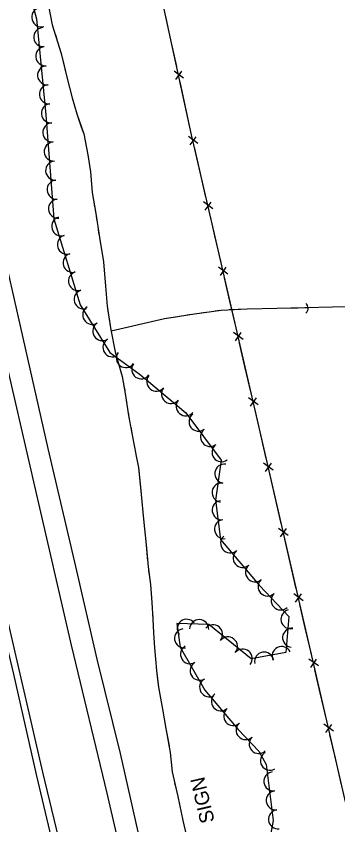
# Model space of a CAD drawing. Extents: x 353423 to 364002, y 127000 to 201942.
# Drawn here: x 360562.8 to 360697.5, y 151553.6 to 151892.4 of the extents above; entities that cross this region are included whole.
import ezdxf

# ---------------------------------------------------------------- set-up
doc = ezdxf.new("R2010")
doc.units = 0
for name, color, linetype in [('E_DTM_SlopeBottom', 7, 'Continuous'), ('E_DTM_SlopeTop', 7, 'Continuous'), ('E_FEN_Generic', 7, 'Continuous'), ('E_LAND_BrushLine', 7, 'Continuous'), ('E_STRUCT_WingWall', 7, 'Continuous')]:
    doc.layers.add(name, color=color, linetype=linetype)

msp = doc.modelspace()

# ---------------------------------------------------------------- linework, layer by layer
at = {"layer": 'E_DTM_SlopeBottom'}
for p, q in [((360632.88, 151866.43), (360628.9, 151869.4)), ((360629.66, 151865.91), (360632.18, 151869.34)), ((360638.9, 151839.03), (360634.88, 151841.95)), ((360635.68, 151838.47), (360638.16, 151841.93)), ((360645.18, 151811.67), (360641.16, 151814.59)), ((360641.96, 151811.11), (360644.44, 151814.57)), ((360651.48, 151784.32), (360647.46, 151787.23)), ((360648.27, 151783.75), (360650.74, 151787.21)), ((360657.79, 151756.96), (360653.77, 151759.88)), ((360654.57, 151756.4), (360657.05, 151759.86)), ((360664.1, 151729.61), (360660.08, 151732.52)), ((360660.88, 151729.04), (360663.36, 151732.51)), ((360670.41, 151702.25), (360666.39, 151705.17)), ((360667.19, 151701.69), (360669.67, 151705.15)), ((360676.72, 151674.9), (360672.7, 151677.81)), ((360673.5, 151674.33), (360675.98, 151677.8)), ((360683.03, 151647.54), (360679.01, 151650.46)), ((360679.81, 151646.98), (360682.29, 151650.44)), ((360689.34, 151620.19), (360685.32, 151623.1)), ((360686.12, 151619.62), (360688.6, 151623.08)), ((360695.65, 151592.83), (360691.62, 151595.75)), ((360692.43, 151592.27), (360694.91, 151595.73))]:
    msp.add_line(p, q, dxfattribs=at)
for points in [[(360845.43, 151012.05), (360808.66, 151104.5), (360792.58, 151172.18), (360774.19, 151250.2), (360766.05, 151285.42), (360749.24, 151355.17), (360738.11, 151401.2), (360722.57, 151467.45), (360717.13, 151491.88), (360644.8, 151805.49), (360636.24, 151842.77), (360574.63, 152125.86), (360566.77, 152196.23), (360556.61, 152285.38), (360548.49, 152358.58), (360536.98, 152462.94), (360526.17, 152559.34), (360516.48, 152646.15), (360505.07, 152743.21)], [(360627.58, 151882.55), (360625.45, 151892.35)], [(360630.01, 151871.4), (360627.58, 151882.55)], [(360633.55, 151855.12), (360631.42, 151864.92)], [(360635.98, 151843.97), (360633.55, 151855.12)], [(360639.7, 151827.72), (360637.45, 151837.5)], [(360642.25, 151816.61), (360639.7, 151827.72)], [(360645.98, 151800.36), (360644.8, 151805.49), (360643.73, 151810.14)], [(360648.55, 151789.25), (360645.98, 151800.36)], [(360652.29, 151773.01), (360650.04, 151782.79)], [(360654.86, 151761.89), (360652.29, 151773.01)], [(360658.6, 151745.65), (360656.35, 151755.43)], [(360661.17, 151734.54), (360658.6, 151745.65)], [(360664.91, 151718.3), (360662.66, 151728.08)], [(360667.48, 151707.18), (360664.91, 151718.3)], [(360671.22, 151690.94), (360668.97, 151700.72)], [(360673.78, 151679.83), (360671.22, 151690.94)], [(360677.53, 151663.59), (360675.27, 151673.36)], [(360680.09, 151652.47), (360677.53, 151663.59)], [(360683.84, 151636.23), (360681.58, 151646.01)], [(360686.4, 151625.12), (360683.84, 151636.23)], [(360690.15, 151608.88), (360687.89, 151618.65)], [(360692.71, 151597.76), (360690.15, 151608.88)], [(360696.46, 151581.52), (360694.2, 151591.3)], [(360699.02, 151570.41), (360696.46, 151581.52)]]:
    msp.add_lwpolyline(points, dxfattribs=at)
msp.add_arc((360682.53, 151770.08), 2.53, 307.0212, 53.2607, dxfattribs=at)
at = {"layer": 'E_DTM_SlopeTop'}
for points in [[(360618.47, 151385.03), (360608.15, 151431.1), (360592, 151500.43), (360573.89, 151575.68), (360557.82, 151645.4), (360544.68, 151702.19), (360529.94, 151764.93), (360515.08, 151830.23), (360500.36, 151897.55), (360489, 151951.71), (360477.26, 152008.33), (360462.46, 152081.21), (360442.71, 152182.5), (360433.06, 152233.89), (360423.48, 152286.33), (360411.66, 152354.82), (360397.41, 152436.95), (360388.58, 152492.51), (360378.14, 152557.08), (360368.92, 152618.66), (360361.53, 152670.37), (360353.07, 152729.12)], [(360397.42, 152419.96), (360407.5, 152361.49), (360417.21, 152304.52), (360426.84, 152252.76), (360437.72, 152193.86), (360441.87, 152171.67), (360458.58, 152086.2), (360469.54, 152028.37), (360482.2, 151970.27), (360495, 151907.93), (360515.8, 151813.57), (360526.2, 151764.56), (360540.9, 151705.06), (360552.92, 151652.46), (360561.7, 151616.72), (360571.16, 151574.69), (360587.98, 151503.39), (360603.28, 151436.66), (360613.03, 151395.19), (360616.64, 151374.93)], [(360658.4, 151320.76), (360642.08, 151390.16), (360627.89, 151450.45), (360613.07, 151514.35), (360600.85, 151566.9), (360585.88, 151628.9), (360571.01, 151693.7), (360556.54, 151756.24), (360545.32, 151805.72), (360536.54, 151844.32), (360523.73, 151902.87), (360511.56, 151960.73), (360497.57, 152028.15), (360487.65, 152077.62), (360477.26, 152131.05), (360466.01, 152189.8), (360454.84, 152248.1), (360445.87, 152297.25), (360436.17, 152353.4), (360426.42, 152409.55)], [(360436.54, 152404.5), (360444.46, 152357.66), (360455.42, 152297.05), (360464.65, 152247.51), (360473.45, 152196.43), (360481.9, 152152.38), (360492.2, 152100.05), (360501.92, 152054.9), (360510.49, 152010.21), (360520.86, 151959.94), (360532.44, 151906.48), (360537.41, 151882.75), (360553.88, 151808.9), (360564.58, 151762.06), (360576.05, 151711.26), (360587.12, 151663.75), (360596.49, 151623.04), (360606.37, 151583.5), (360616.96, 151536.5), (360628.79, 151484.99), (360642.91, 151425.63), (360654.79, 151373.89), (360668.27, 151315.96)]]:
    msp.add_lwpolyline(points, dxfattribs=at)
at = {"layer": 'E_FEN_Generic'}
msp.add_lwpolyline([(360563.62, 151919.17), (360571.25, 151891.28), (360575.23, 151851.16), (360578.51, 151807.52), (360589.56, 151771.45), (360601.98, 151751.51), (360614.2, 151742.57), (360617.35, 151740.02), (360633.79, 151726.2), (360648.66, 151706.42), (360646.22, 151689.64), (360648.28, 151673.17), (360664.56, 151654.12), (360677.02, 151640.91), (360675.67, 151625.8), (360661.15, 151623.15), (360643.42, 151637.63), (360630.07, 151638), (360631.51, 151628.04), (360641.83, 151610.12), (360655.7, 151593.61), (360664.38, 151584.46), (360667.52, 151578.99), (360670.38, 151555.5), (360665.33, 151528.48)], dxfattribs=at)
for centre, start, end in [((360573.25, 151891.94), 105.3137, 285.2984), ((360574.12, 151883.63), 95.6748, 275.6595), ((360574.91, 151875.66), 95.6748, 275.6595), ((360575.7, 151867.69), 95.6748, 275.6595), ((360576.49, 151859.72), 95.6748, 275.6595), ((360577.28, 151851.75), 95.6748, 275.6595), ((360577.9, 151843.72), 94.2982, 274.2829), ((360578.49, 151835.73), 94.2982, 274.2829), ((360579.09, 151827.74), 94.2982, 274.2829), ((360579.69, 151819.76), 94.2982, 274.2829), ((360580.29, 151811.77), 94.2982, 274.2829), ((360581.66, 151804.4), 107.0377, 287.0224), ((360584, 151796.74), 107.0377, 287.0224), ((360586.35, 151789.09), 107.0377, 287.0224), ((360588.69, 151781.43), 107.0377, 287.0224), ((360591.04, 151773.77), 107.0377, 287.0224), ((360594.63, 151767.28), 121.9376, 301.9222), ((360598.86, 151760.48), 121.9376, 301.9222), ((360603.1, 151753.68), 121.9376, 301.9222), ((360608.67, 151749.21), 143.7919, 323.7766), ((360615.13, 151744.48), 143.7919, 323.7766), ((360621.44, 151739.32), 139.9521, 319.9368), ((360627.57, 151734.16), 139.9521, 319.9368), ((360633.7, 151729.01), 139.9521, 319.9368), ((360639.15, 151722.56), 126.9614, 306.9461), ((360643.96, 151716.16), 126.9614, 306.9461), ((360648.78, 151709.76), 126.9614, 306.9461), ((360649.96, 151700.77), 81.7357, 261.7203), ((360648.81, 151692.84), 81.7357, 261.7203), ((360648.86, 151685.47), 97.1061, 277.0908), ((360649.85, 151677.52), 97.1061, 277.0908), ((360652.39, 151671.58), 130.5462, 310.5309), ((360657.6, 151665.49), 130.5462, 310.5309), ((360662.81, 151659.41), 130.5462, 310.5309), ((360668.05, 151653.49), 133.3209, 313.3056), ((360673.54, 151647.66), 133.3209, 313.3056), ((360677.67, 151639.79), 104.0602, 284.0449), ((360634.2, 151635.77), 37.6668, 217.6515), ((360639.41, 151635.64), 358.4252, 178.4099), ((360633.09, 151631.76), 98.248, 278.2327), ((360645.24, 151633.44), 320.7582, 140.7429), ((360678.33, 151632.04), 84.8779, 264.8626), ((360651.44, 151628.38), 320.7582, 140.7429), ((360635.6, 151625.14), 119.9684, 299.9531), ((360657.64, 151623.31), 320.7582, 140.7429), ((360666.63, 151622.02), 10.3705, 190.3552), ((360673.94, 151624.35), 26.1374, 206.122), ((360639.6, 151618.2), 119.9684, 299.9531), ((360643.6, 151611.26), 119.9684, 299.9531), ((360648.52, 151605.42), 130.0273, 310.0119), ((360653.67, 151599.29), 130.0273, 310.0119), ((360658.85, 151593.34), 133.5076, 313.4923), ((360664.36, 151587.53), 133.5076, 313.4923), ((360669.07, 151580.51), 119.8493, 299.834), ((360670.5, 151571.83), 96.9335, 276.9182), ((360671.47, 151563.88), 96.9335, 276.9182), ((360672.43, 151555.93), 96.9335, 276.9182)]:
    msp.add_arc(centre, 4, start, end, dxfattribs=at)
at = {"layer": 'E_STRUCT_WingWall'}
for points in [[(360576.05, 151898.13), (360577.89, 151888.8), (360581.64, 151876.75), (360584.01, 151866.87), (360586.19, 151858.15), (360588.1, 151851.57), (360591.05, 151843.14), (360592.74, 151834.4), (360593.89, 151827.18), (360594.56, 151818.53), (360596.09, 151809.75), (360597.61, 151799.68), (360599.31, 151789.48), (360600.23, 151779.25), (360600.89, 151770.99), (360602.42, 151761.05), (360604.26, 151751.84), (360607.1, 151741.48), (360608.43, 151734.38), (360609.87, 151725.11), (360611.5, 151716.25), (360612.82, 151708.91), (360612.86, 151708.8), (360613.94, 151703.33), (360615.11, 151692.08), (360616.15, 151681.76), (360617.27, 151670.9), (360618, 151661.67), (360619.06, 151654.33), (360619.61, 151646.81), (360620.06, 151639.76), (360620.21, 151634.12), (360620.72, 151627.85), (360621.51, 151618.28), (360622.36, 151611.3), (360624.08, 151602.1), (360625.5, 151594), (360627.28, 151583.96), (360628.1, 151575.92), (360630.41, 151565.5), (360632.52, 151555.5), (360633.89, 151549.42)], [(360577.6, 151890.25), (360577.89, 151888.8), (360578.03, 151888.35)], [(360579.19, 151884.62), (360579.77, 151882.75)], [(360580.93, 151879.02), (360581.51, 151877.16)], [(360582.45, 151873.37), (360584.01, 151866.87), (360586.19, 151858.15), (360588.1, 151851.57), (360590, 151846.13)], [(360590, 151846.13), (360591.05, 151843.14), (360592.74, 151834.4), (360593.89, 151827.18), (360594.56, 151818.53), (360594.6, 151818.3)], [(360595.27, 151814.46), (360595.6, 151812.53)], [(360596.25, 151808.68), (360596.54, 151806.75)], [(360597.12, 151802.89), (360597.42, 151800.96)], [(360598.04, 151797.11), (360599.31, 151789.48), (360600.23, 151779.25), (360600.89, 151770.99), (360601.2, 151769)], [(360602.53, 151760.55), (360624.92, 151765.83), (360637.39, 151767.69), (360648.57, 151769.31), (360659.5, 151769.87), (360671.89, 151770.12), (360683.73, 151770.34), (360695.26, 151770.68), (360705.73, 151770.99), (360720.39, 151770.65), (360730.01, 151769.38), (360742.59, 151768.91), (360754.1, 151767.89), (360766.83, 151766.39), (360777.33, 151764.77), (360790.45, 151762.58), (360796.88, 151761.06), (360834.05, 151753.57), (360879.01, 151743.58), (360915.9, 151735.49), (360958.83, 151726.15), (360993.05, 151718.4), (361020.28, 151713.68), (361027.33, 151712.95)], [(360601.2, 151769), (360602.42, 151761.05), (360604.26, 151751.84), (360607.1, 151741.48), (360607.13, 151741.35)], [(360634.39, 151767.24), (360636.34, 151767.53)], [(360640.26, 151768.1), (360642.21, 151768.39)], [(360646.12, 151768.95), (360648.08, 151769.24)], [(360652.02, 151769.49), (360659.5, 151769.87), (360671.89, 151770.12), (360680.67, 151770.28)], [(360680.67, 151770.28), (360683.73, 151770.34), (360684.76, 151770.37)], [(360602.53, 151760.55), (360624.92, 151765.83), (360630.48, 151766.66)], [(360607.84, 151737.51), (360608.2, 151735.59)], [(360608.84, 151731.74), (360609.14, 151729.8)], [(360609.74, 151725.95), (360609.87, 151725.11), (360610.07, 151724.02)], [(360610.78, 151720.18), (360611.5, 151716.25), (360612.82, 151708.91), (360612.86, 151708.8), (360613.94, 151703.33), (360615.09, 151692.32)], [(360615.09, 151692.32), (360615.11, 151692.08), (360616.15, 151681.76), (360617.27, 151670.9), (360617.81, 151664.13)], [(360618.21, 151660.25), (360618.49, 151658.32)], [(360619.04, 151654.46), (360619.06, 151654.33), (360619.2, 151652.52)], [(360619.48, 151648.62), (360619.61, 151646.81), (360619.62, 151646.67)], [(360619.87, 151642.78), (360620.06, 151639.76), (360620.21, 151634.12), (360620.72, 151627.85), (360621.51, 151618.28), (360621.96, 151614.57)], [(360621.96, 151614.57), (360622.36, 151611.3), (360624.08, 151602.1), (360625.5, 151594), (360626.8, 151586.68)], [(360627.4, 151582.82), (360627.6, 151580.88)], [(360627.99, 151576.99), (360628.1, 151575.92), (360628.29, 151575.07)], [(360629.13, 151571.26), (360629.56, 151569.35)], [(360630.4, 151565.54), (360630.41, 151565.5), (360632.52, 151555.5), (360633.89, 151549.42), (360635.21, 151541.44), (360635.95, 151537.78)]]:
    msp.add_lwpolyline(points, dxfattribs=at)

# ---------------------------------------------------------------- texts
at = {"layer": 'E_LAND_BrushLine'}
msp.add_text('SIGN', height=6, rotation=103.197, dxfattribs=at).set_placement((360645.92, 151555.08))

doc.saveas('drawing.dxf')
